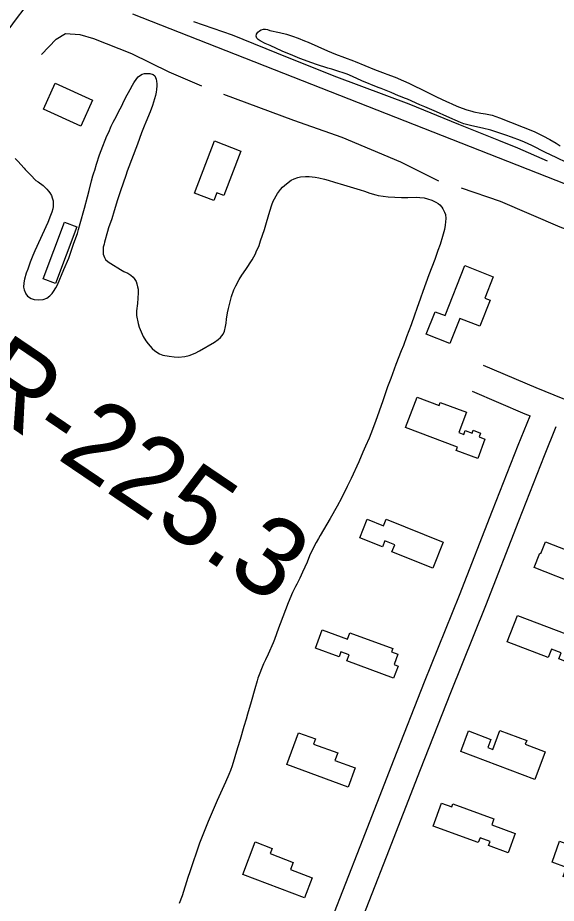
# Model space of a CAD drawing. Extents: x 3297735 to 3335592, y 670436 to 695807.
# Drawn here: x 3320909 to 3321479, y 688133 to 689071 of the extents above; entities that cross this region are included whole.
import ezdxf

# ---------------------------------------------------------------- set-up
doc = ezdxf.new("R2010")
doc.units = 0
for name, color, linetype in [('V-BLDG-OTLN', 7, 'Continuous'), ('V-RIVR-EDGE', 7, 'Continuous'), ('V-RIVR-RANG-IDEN', 7, 'Continuous'), ('V-ROAD-CNTR', 7, 'Continuous'), ('V-SITE-VEGE', 7, 'Continuous'), ('V-TOPO-SHOR', 7, 'Continuous')]:
    doc.layers.add(name, color=color, linetype=linetype)

msp = doc.modelspace()

# ---------------------------------------------------------------- linework, layer by layer
at = {"layer": 'V-BLDG-OTLN'}
for points in [[(3320949.07, 689001.76), (3320988.65, 688983.67), (3320976.14, 688956.3), (3320936.56, 688974.39)], [(3321096.43, 688885.18), (3321117.5, 688940.54), (3321145.61, 688929.84), (3321127.65, 688882.65), (3321120.09, 688885.53), (3321116.98, 688877.35)], [(3320936.31, 688794.46), (3320958.9, 688854.57), (3320971.88, 688849.69), (3320949.28, 688789.58)], [(3321361.66, 688755.62), (3321382.75, 688808.6), (3321412.63, 688796.71), (3321403.67, 688774.21), (3321409.52, 688771.88), (3321398.54, 688744.3), (3321377.27, 688752.76), (3321366.67, 688726.11), (3321341.89, 688735.98), (3321351.35, 688759.73)], [(3321374.95, 688616.41), (3321320.01, 688637.08), (3321332.16, 688669.38), (3321355.51, 688660.59), (3321356.7, 688663.77), (3321384.52, 688653.31), (3321376.42, 688631.77), (3321381.5, 688629.86), (3321383.06, 688634.02), (3321390.37, 688631.27), (3321391.47, 688634.19), (3321399.29, 688631.24), (3321397.81, 688627.31), (3321403.99, 688624.98), (3321396.24, 688604.38), (3321373.63, 688612.89)], [(3321299.39, 688540.02), (3321359.88, 688515.86), (3321348.81, 688488.14), (3321305.44, 688505.46), (3321308.5, 688513.12), (3321298.08, 688517.28), (3321295.5, 688510.84), (3321271.45, 688520.45), (3321279.25, 688539.97), (3321296.6, 688533.04)], [(3321467.95, 688516.13), (3321521.36, 688495.42), (3321518.86, 688488.97), (3321542.44, 688479.83), (3321534.6, 688459.64), (3321513.79, 688467.7), (3321516.2, 688473.91), (3321507.29, 688477.35), (3321504.46, 688470.05), (3321456.14, 688488.79), (3321462.05, 688504.01), (3321463.09, 688503.61)], [(3321438.28, 688438.15), (3321499.88, 688414.7), (3321497.19, 688407.65), (3321513.64, 688401.38), (3321506.57, 688382.83), (3321482.03, 688392.18), (3321484.52, 688398.71), (3321474.45, 688402.54), (3321471.03, 688393.55), (3321427.59, 688410.09)], [(3321260.91, 688419.94), (3321306.36, 688403.1), (3321305.05, 688399.57), (3321311.77, 688397.08), (3321307.76, 688386.25), (3321312.06, 688384.65), (3321307.28, 688371.74), (3321257.86, 688390.04), (3321260.19, 688396.33), (3321251.5, 688399.55), (3321249.58, 688394.36), (3321224.45, 688403.67), (3321231.66, 688423.13), (3321258.42, 688413.22)], [(3321259.1, 688256.54), (3321194.29, 688280.26), (3321206.61, 688313.95), (3321224.47, 688307.41), (3321222.51, 688302.04), (3321248.05, 688292.7), (3321245.08, 688284.58), (3321266.5, 688276.75)], [(3321456.79, 688264.59), (3321378.46, 688294.25), (3321386.66, 688315.91), (3321410.17, 688307), (3321406.9, 688298.36), (3321412.13, 688296.38), (3321419.72, 688316.45), (3321448.14, 688305.69), (3321446.68, 688301.84), (3321467.86, 688293.82)], [(3321396.86, 688197.64), (3321349.15, 688215.21), (3321358.05, 688239.36), (3321368.79, 688235.4), (3321370.02, 688238.75), (3321413.52, 688222.72), (3321411.25, 688216.53), (3321436.09, 688207.37), (3321428.52, 688186.84), (3321407.77, 688194.48), (3321409.35, 688198.75), (3321398.71, 688202.67)], [(3321551.4, 688137.93), (3321486.6, 688161.71), (3321490.18, 688171.44), (3321474.92, 688177.04), (3321483.02, 688199.12), (3321538.65, 688178.7), (3321534.39, 688167.09), (3321542.61, 688164.08), (3321543.93, 688167.67), (3321553.34, 688164.22), (3321551.82, 688160.06), (3321558.61, 688157.57)], [(3321213.1, 688139.13), (3321147.49, 688164.03), (3321160.56, 688198.47), (3321178.82, 688191.54), (3321176.71, 688185.98), (3321200.99, 688176.77), (3321198.12, 688169.21), (3321221.2, 688160.46)]]:
    msp.add_lwpolyline(points, close=True, dxfattribs=at)
at = {"layer": 'V-RIVR-EDGE'}
msp.add_spline([(3319721.91, 688607.25), (3319733.2, 688627.78), (3319739.82, 688637.46), (3319746.04, 688644.42), (3319750.72, 688655.27), (3319752.28, 688659.14), (3319762.01, 688671.92), (3319781.47, 688699.79), (3319792.76, 688716.44), (3319801.32, 688726.89), (3319810.26, 688738.11), (3319819.98, 688747.01), (3319825.43, 688754.75), (3319830.49, 688762.88), (3319835.55, 688770.63), (3319840.23, 688780.31), (3319844.52, 688791.16), (3319846.86, 688795.42), (3319851.13, 688797.35), (3319854.24, 688799.66), (3319861.24, 688808.95), (3319869.41, 688820.96), (3319874.87, 688831.03), (3319884.99, 688845.35), (3319893.93, 688856.57), (3319900.54, 688860.82), (3319908.31, 688869.72), (3319918.43, 688881.33), (3319923.49, 688889.46), (3319928.16, 688897.21), (3319932.06, 688904.95), (3319939.44, 688912.69), (3319951.5, 688924.3), (3319955, 688930.88), (3319970.57, 688952.17), (3319976.4, 688958.36), (3319980.68, 688966.5), (3319987.3, 688976.95), (3319991.2, 688986.25), (3319997.81, 688992.82), (3320004.81, 689000.56), (3320006.38, 689006.76), (3320010.27, 689012.96), (3320018.06, 689024.96), (3320025.07, 689035.8), (3320031.68, 689044.71), (3320039.46, 689054.38), (3320044.52, 689060.57), (3320057.73, 689071.4), (3320064.34, 689077.2), (3320070.17, 689082.23), (3320074.45, 689090.36), (3320085.73, 689104.68), (3320093.52, 689116.3), (3320109.84, 689130.22), (3320125, 689144.14), (3320145.59, 689159.99), (3320166.96, 689177), (3320184.06, 689191.31), (3320194.55, 689197.87), (3320205.42, 689204.44), (3320211.64, 689209.85), (3320219.42, 689219.53), (3320234.59, 689238.11), (3320241.98, 689244.68), (3320253.64, 689257.45), (3320273.09, 689279.5), (3320283.99, 689297.32), (3320297.61, 689318.61), (3320312.03, 689344.56), (3320320.21, 689360.83), (3320328.41, 689380.97), (3320333.48, 689394.53), (3320349.85, 689425.9), (3320363.1, 689453.41), (3320368.17, 689465.42), (3320370.9, 689469.67), (3320379.06, 689477.41), (3320388.4, 689489.8), (3320394.62, 689499.09), (3320395.41, 689505.29), (3320397.76, 689513.82), (3320403.21, 689520.78), (3320409.04, 689527.75), (3320417.6, 689536.65), (3320423.43, 689544.39), (3320428.49, 689552.52), (3320431.24, 689564.54), (3320432.02, 689568.03), (3320442.14, 689581.19), (3320451.87, 689595.12), (3320462.77, 689612.93), (3320469.38, 689621.06), (3320477.55, 689631.51), (3320493.51, 689653.19), (3320500.9, 689665.19), (3320506.36, 689674.1), (3320514.54, 689688.82), (3320523.5, 689705.47), (3320534.4, 689723.28), (3320539.06, 689727.15), (3320544.9, 689735.28), (3320551.13, 689744.18), (3320556.58, 689752.7), (3320560.87, 689764.32), (3320568.26, 689774), (3320574.5, 689785.23), (3320578.79, 689794.53), (3320583.07, 689802.27), (3320590.86, 689815.83), (3320602.92, 689833.25), (3320613.43, 689849.12), (3320622.79, 689866.94), (3320636.42, 689890.17), (3320646.93, 689907.21), (3320658.22, 689926.96), (3320664.85, 689940.13), (3320664.87, 689948.66), (3320667.22, 689956.02), (3320676.55, 689968.02), (3320685.11, 689978.08), (3320691.73, 689991.25), (3320701.47, 690006.35), (3320706.14, 690016.04), (3320709.66, 690026.11), (3320715.89, 690035.79), (3320728.33, 690049.33), (3320741.18, 690068.69), (3320754.02, 690086.5), (3320761.81, 690100.44), (3320770.77, 690116.32), (3320777.39, 690127.16), (3320786.73, 690139.93), (3320794.89, 690149.22), (3320800.73, 690155.41), (3320806.18, 690166.26), (3320810.47, 690174), (3320820.98, 690192.59), (3320823.74, 690207.71), (3320829.97, 690218.16), (3320840.87, 690235.59), (3320854.1, 690256.5), (3320864.22, 690271.59), (3320869.28, 690277.01), (3320870.45, 690281.27), (3320876.68, 690289.4), (3320887.57, 690302.95), (3320901.57, 690319.98), (3320912.08, 690333.52), (3320919.47, 690342.43), (3320924.52, 690348.23), (3320932.3, 690356.35), (3320941.26, 690371.46), (3320956.44, 690393.91), (3320969.67, 690415.21), (3320973.57, 690422.57), (3320982.13, 690434.96), (3320987.2, 690444.64), (3320994.21, 690457.03), (3321000.83, 690467.87), (3321008.23, 690481.04), (3321017.97, 690500.02), (3321024.59, 690511.64), (3321030.43, 690518.6), (3321035.5, 690530.22), (3321040.94, 690537.19), (3321055.35, 690559.26), (3321068.58, 690577.84), (3321078.31, 690594.1), (3321086.87, 690605.72), (3321095.82, 690616.94), (3321102.82, 690625.84), (3321107.51, 690637.85), (3321113.34, 690645.6), (3321117.63, 690655.67), (3321123.87, 690670), (3321130.5, 690682.39), (3321142.57, 690701.37), (3321156.19, 690722.28), (3321168.65, 690743.19), (3321171.38, 690749.38), (3321176.05, 690754.41), (3321177.22, 690758.29), (3321181.12, 690767.2), (3321185.79, 690774.17), (3321192.03, 690789.28), (3321204.89, 690814.45), (3321214.25, 690834.98), (3321218.93, 690845.83), (3321223.61, 690855.12), (3321229.85, 690869.85), (3321238.03, 690883.79), (3321242.33, 690899.29), (3321247.41, 690912.46), (3321254.43, 690927.96), (3321263, 690946.55), (3321269.64, 690962.82), (3321273.93, 690973.67), (3321278.23, 690986.07), (3321286.44, 691015.52), (3321288.78, 691021.72), (3321293.84, 691028.3), (3321297.35, 691034.5), (3321303.19, 691045.34), (3321306.32, 691054.64), (3321308.29, 691066.66), (3321310.63, 691073.63), (3321314.52, 691079.44), (3321318.04, 691090.29), (3321320.01, 691103.08), (3321324.31, 691115.87), (3321326.26, 691120.13), (3321332.09, 691125.16), (3321336.76, 691133.68), (3321337.17, 691140.65), (3321337.18, 691146.47), (3321338.37, 691158.49), (3321341.12, 691172.44), (3321349.71, 691192.98), (3321372.69, 691236.35), (3321389.06, 691268.5), (3321398.41, 691284.38), (3321404.65, 691298.32), (3321407.38, 691307.24), (3321407.39, 691310.73), (3321407.79, 691316.15), (3321414.41, 691325.06), (3321416.76, 691334.75), (3321417.94, 691344.05), (3321422.24, 691356.06), (3321434.34, 691385.89), (3321448.39, 691422.7), (3321456.19, 691442.46), (3321462.05, 691458.34), (3321462.85, 691466.87), (3321467.91, 691477.72), (3321474.92, 691488.17), (3321481.15, 691497.85), (3321481.54, 691500.57), (3321489.74, 691519.94), (3321499.87, 691542.02), (3321510.79, 691564.87), (3321521.69, 691581.91), (3321529.1, 691598.18), (3321538.84, 691619.09), (3321550.12, 691632.64), (3321559.06, 691640.76), (3321566.84, 691650.44), (3321566.47, 691655.48), (3321567.25, 691659.74), (3321572.7, 691664.77), (3321581.26, 691676.38), (3321584.38, 691684.91), (3321587.11, 691693.43), (3321593.35, 691706.6), (3321601.92, 691721.7), (3321610.87, 691733.32), (3321617.87, 691739.5), (3321620.99, 691748.8), (3321624.5, 691755), (3321632.28, 691766.23), (3321637.34, 691773.97), (3321638.14, 691784.44), (3321641.66, 691795.29), (3321645.96, 691809.63), (3321651.03, 691820.47), (3321653.37, 691824.35), (3321658.42, 691828.99), (3321665.02, 691832.07), (3321673.18, 691838.64), (3321680.2, 691853.75), (3321683.72, 691866.15), (3321687.24, 691878.94), (3321691.93, 691892.5), (3321697.77, 691904.12), (3321704.38, 691909.54), (3321711, 691920.77), (3321724.23, 691939.74), (3321729.68, 691949.8), (3321733.59, 691959.49), (3321746.04, 691978.85), (3321765.1, 692000.13), (3321767.83, 692005.55), (3321769.01, 692012.53), (3321772.52, 692019.89), (3321782.64, 692034.6), (3321793.52, 692045.43), (3321802.86, 692057.43), (3321811.04, 692071.76), (3321820.77, 692085.31), (3321837.5, 692109.31), (3321852.67, 692125.56), (3321856.95, 692134.47), (3321865.51, 692146.08), (3321874.07, 692158.09), (3321882.62, 692162.33), (3321885.73, 692165.42), (3321887.31, 692179.77), (3321889.66, 692189.46), (3321896.67, 692199.14), (3321906.39, 692208.81), (3321914.56, 692218.87), (3321921.95, 692230.87), (3321931.31, 692249.47), (3321940.25, 692259.91), (3321951.52, 692266.48), (3321951.14, 692271.52), (3321953.48, 692276.17), (3321960.48, 692283.13), (3321960.49, 692288.17), (3321960.5, 692292.05), (3321966.73, 692300.96), (3321976.84, 692312.95), (3321985.4, 692326.12), (3321999.02, 692342.37), (3322004.07, 692347.79), (3322006.8, 692355.15), (3322018.86, 692369.86), (3322032.48, 692387.27), (3322035.98, 692394.25), (3322046.88, 692410.89), (3322053.89, 692419.41), (3322062.45, 692431.8), (3322080.36, 692459.29), (3322099.43, 692486.77), (3322109.15, 692500.71), (3322113.45, 692513.5), (3322120.08, 692527.44), (3322124.37, 692536.35), (3322130.59, 692544.09), (3322144.19, 692555.69), (3322154.3, 692563.42), (3322157.8, 692568.07), (3322157.81, 692573.5), (3322158.99, 692580.09), (3322165.23, 692595.2), (3322169.9, 692601), (3322176.9, 692609.9), (3322181.58, 692618.04), (3322185.48, 692627.33), (3322187.82, 692635.08), (3322190.16, 692638.96), (3322199.11, 692652.12), (3322206.11, 692660.24), (3322215.05, 692669.14), (3322221.67, 692679.21), (3322228.68, 692689.66), (3322230.65, 692701.29), (3322234.15, 692707.1), (3322239.98, 692713.68), (3322240.78, 692721.82), (3322246.62, 692732.28), (3322257.13, 692747.76), (3322269.19, 692761.31), (3322281.64, 692779.5), (3322287.08, 692784.53), (3322289.82, 692793.44), (3322298.4, 692811.26), (3322311.23, 692827.9), (3322325.25, 692849.2), (3322340.82, 692872.04), (3322357.55, 692894.49), (3322366.5, 692909.98), (3322374.67, 692919.27), (3322378.18, 692925.85), (3322378.19, 692932.44), (3322378.2, 692936.32), (3322380.16, 692941.75), (3322387.16, 692950.65), (3322397.3, 692972.73), (3322404.3, 692982.41), (3322407.81, 692990.54), (3322418.32, 693006.42), (3322430.38, 693021.51), (3322439.35, 693040.49), (3322447.92, 693056.37), (3322451.06, 693071.49), (3322451.87, 693088.16), (3322455.41, 693108.32), (3322461.66, 693123.43), (3322462.07, 693131.96), (3322461.33, 693147.08), (3322471.06, 693161.02), (3322480.02, 693177.67), (3322484.71, 693192.01), (3322487.85, 693207.9), (3322490.57, 693210.61), (3322500.3, 693224.93), (3322521.3, 693248.15), (3322539.95, 693264), (3322547.34, 693272.91), (3322550.08, 693282.59), (3322550.88, 693291.9), (3322552.45, 693297.71), (3322564.89, 693311.64), (3322570.72, 693318.61), (3322576.95, 693326.74), (3322580.47, 693340.69), (3322590.2, 693351.91), (3322600.3, 693359.25), (3322603.79, 693359.25), (3322609.2, 693353.42), (3322618.52, 693357.27), (3322625.13, 693363.85), (3322634.47, 693378.56), (3322653.93, 693404.88), (3322678.44, 693438.95), (3322692.84, 693458.69), (3322701, 693465.26), (3322708.76, 693467.96), (3322714.21, 693474.54), (3322719.66, 693481.51), (3322729.79, 693501.26), (3322740.68, 693515.19), (3322746.53, 693526.81), (3322752.77, 693541.92), (3322764.43, 693554.69), (3322769.49, 693562.82), (3322774.19, 693578.71), (3322781.2, 693591.1), (3322787.42, 693598.84), (3322795.21, 693610.46), (3322799.12, 693622.47), (3322801.47, 693634.49), (3322804.6, 693643.4), (3322808.49, 693648.82), (3322813.15, 693654.23), (3322817.07, 693670.51), (3322820.98, 693684.08), (3322828, 693699.57), (3322828.79, 693704.61), (3322829.58, 693711.2), (3322831.15, 693715.46), (3322838.93, 693727.85), (3322846.35, 693746.06), (3322854.15, 693763.88), (3322858.81, 693768.14), (3322865.03, 693775.88), (3322871.27, 693789.05), (3322877.11, 693797.95), (3322877.51, 693803.38), (3322881.8, 693810.74), (3322885.32, 693822.75), (3322886.52, 693837.48), (3322887.31, 693846.79), (3322888.49, 693852.22), (3322893.57, 693866.16), (3322903.7, 693885.14), (3322914.59, 693899.85), (3322916.94, 693906.83), (3322916.96, 693914.97), (3322915.81, 693921.56), (3322917, 693934.75), (3322920.53, 693950.25), (3322928.35, 693973.5), (3322938.09, 693991.7), (3322943.16, 694004.1), (3322945.88, 694005.64), (3322947.06, 694014.95), (3322947.71, 694018)], degree=3, dxfattribs=at)
at = {"layer": 'V-ROAD-CNTR'}
for points in [[(3321030.82, 689075.04), (3322403.14, 688535.83)], [(3321402.03, 688703.33), (3321457.85, 688679.46), (3321476.82, 688671.78), (3321523.83, 688652.74), (3321594.52, 688625.99), (3321680.84, 688592.7), (3321738.38, 688570.88), (3321755.4, 688564.06)], [(3321390.24, 688675.74), (3321446.32, 688651.76), (3321451.74, 688649.57)], [(3321159.7, 687907.75), (3321182.64, 687962.89), (3321191.35, 687985.65), (3321216.44, 688051.16), (3321241.5, 688115.94), (3321271.77, 688193.48), (3321307.81, 688285.88), (3321339.97, 688367.73), (3321377.12, 688459.81), (3321411.86, 688549.41), (3321439.01, 688618.52), (3321451.64, 688649.61)], [(3321225.86, 687991.87), (3321244.44, 688040.38), (3321269.46, 688105.07), (3321299.72, 688182.58), (3321335.75, 688274.95), (3321367.84, 688356.63), (3321405.01, 688448.78), (3321439.8, 688538.5), (3321466.87, 688607.39), (3321479.45, 688638.35)]]:
    msp.add_lwpolyline(points, dxfattribs=at)
msp.add_spline([(3321115.64, 689341.57), (3320860.23, 689006.78), (3320525.5, 688555.88), (3320190.52, 688114.56), (3319698.35, 687479.71), (3319438.48, 687141.6)], degree=3, dxfattribs=at)
at = {"layer": 'V-SITE-VEGE'}
for points in [[(3321225.71, 689021.38), (3321220.74, 689023.14), (3321208.1, 689027.87), (3321198.05, 689031.96), (3321191.92, 689034.66), (3321189.43, 689035.58), (3321176.5, 689041.64), (3321171.14, 689043.88), (3321166.05, 689046.58), (3321163.94, 689048.09), (3321162.31, 689049.4), (3321161.9, 689051.4), (3321161.98, 689053.69), (3321163.48, 689055.71), (3321165.27, 689057.25), (3321167.07, 689058.32), (3321169.64, 689059.02), (3321171.64, 689058.94), (3321173.65, 689058.48), (3321176.42, 689057.66), (3321186.55, 689055.29), (3321193.72, 689053.45), (3321200.32, 689051.43), (3321206.16, 689049.39), (3321213.05, 689046.7), (3321216.79, 689045.12), (3321237.38, 689035.9), (3321245.81, 689032.37), (3321264.76, 689025.23), (3321266.67, 689024.58), (3321287.17, 689016.12), (3321298.17, 689012.05), (3321300.18, 689011.4), (3321308.79, 689008.16), (3321317.61, 689004.34), (3321320.29, 689003.04), (3321324.21, 689001.36), (3321342.14, 688992.59), (3321345.01, 688991.1), (3321349.8, 688988.86), (3321352.77, 688987.27), (3321363.41, 688982.33), (3321365.8, 688981.11), (3321368.96, 688979.82), (3321374.23, 688977.39), (3321379.79, 688975.16), (3321384.86, 688973.5), (3321389.92, 688972.22), (3321392.03, 688971.57), (3321399.48, 688970.03), (3321404.45, 688969.32), (3321407.98, 688968.7), (3321411.61, 688967.87), (3321419.17, 688965.09), (3321455.94, 688950.52), (3321465.23, 688946.13), (3321472.61, 688942.21), (3321479.23, 688938.28), (3321483.45, 688935.46)], [(3321490.99, 688917.24), (3321479.39, 688923.03), (3321467.99, 688928.34), (3321453.42, 688935.72), (3321445.66, 688939.35), (3321441.74, 688940.93), (3321431.97, 688944.64), (3321425.94, 688946.77), (3321410.16, 688951.84), (3321401.27, 688953.94), (3321390.09, 688956.4), (3321381.49, 688958.79), (3321377.95, 688960.08), (3321363.58, 688966.6), (3321352.75, 688971.25), (3321340.21, 688976.84), (3321335.04, 688978.98), (3321321.82, 688984.75), (3321318.85, 688985.86), (3321314.45, 688987.72), (3321312.53, 688988.37), (3321304.77, 688991.72), (3321293.96, 688995.99), (3321291.08, 688997.29), (3321273.66, 689004.25), (3321263.79, 689008.92), (3321258.04, 689011.33), (3321245.13, 689015.68), (3321241.78, 689016.69), (3321237.67, 689017.7), (3321225.71, 689021.38)], [(3320906.58, 688922.08), (3320909.61, 688919.25), (3320916.12, 688911.88), (3320917.43, 688910.18), (3320919.74, 688907.92), (3320922.78, 688904.52), (3320928.56, 688898.86), (3320931.01, 688897.31), (3320936.2, 688893.36), (3320937.93, 688891.81), (3320940.24, 688889.4), (3320942.12, 688887.28), (3320943.28, 688885.57), (3320945.03, 688882.73), (3320945.91, 688880.45), (3320946.81, 688877.03), (3320946.98, 688874.6), (3320946.87, 688871.03), (3320946.47, 688868.73), (3320945.36, 688865.15), (3320944.11, 688861.7), (3320941.18, 688854.38), (3320927.63, 688824.35), (3320925.54, 688819.46), (3320922.62, 688812.14), (3320919.98, 688804.96), (3320918.45, 688800.51), (3320916.51, 688794.34), (3320915.98, 688790.47), (3320915.6, 688785.61), (3320916.06, 688783.04), (3320917.82, 688778.77), (3320919.85, 688776.36), (3320923.74, 688773.83), (3320926.9, 688772.57), (3320931.33, 688772.19), (3320936.19, 688772.67), (3320940.18, 688774.29), (3320943.44, 688776.47), (3320945.7, 688778.92), (3320947.4, 688781.22), (3320949.79, 688785.11), (3320951.33, 688788.13), (3320958.02, 688804.36), (3320963.32, 688816.43), (3320968.73, 688832.51), (3320972.63, 688842.55), (3320973.87, 688846.72), (3320975.66, 688853.31), (3320979.92, 688869.52), (3320983.37, 688881.28), (3320985.16, 688888.02), (3320987.62, 688898.34), (3320989, 688903.65), (3320989.96, 688906.8), (3320990.93, 688909.53), (3320992.73, 688915.84), (3320995.91, 688925.74), (3320997.72, 688930.62), (3321003.7, 688945.99), (3321005.66, 688950.01), (3321008.46, 688956.33), (3321010.42, 688960.5), (3321013.92, 688966.97), (3321016.16, 688971.57), (3321019.52, 688977.9), (3321020.5, 688980.2), (3321023.58, 688986.24), (3321028.35, 688995.16), (3321031.02, 688999.47), (3321032.42, 689002.07), (3321035.52, 689006.67), (3321036.93, 689008.4), (3321039.35, 689010.14), (3321041.19, 689011.17), (3321043.62, 689011.91), (3321046.19, 689012.08), (3321049.33, 689011.97), (3321052.63, 689011), (3321054.37, 689009.45), (3321055.98, 689005.89), (3321056.43, 689003.75), (3321056.6, 689000.89), (3321056.62, 688998.89), (3321056.38, 688995.17), (3321055.98, 688992.3), (3321055.3, 688988.72), (3321051.98, 688978.25), (3321049.62, 688971.5)], [(3321049.62, 688971.5), (3321045.02, 688960.58), (3321043.35, 688956.14), (3321040.56, 688949.24), (3321036.26, 688937.18), (3321025.12, 688908.46), (3321023.74, 688904.16), (3321018.05, 688887.8), (3321014.86, 688878.18), (3321011.41, 688866.71), (3321008.93, 688857.96), (3321005.45, 688848.48), (3321004.35, 688844.75), (3321001.18, 688833.42), (3321000.78, 688831.27), (3320999.95, 688828.12), (3320999.69, 688826.11), (3320999.72, 688822.82), (3320999.89, 688820.54), (3321001.21, 688817.12), (3321002.38, 688815.13), (3321005.12, 688812.58), (3321010.6, 688808.92), (3321015.34, 688806.11), (3321018.22, 688804.57), (3321021.68, 688802.46), (3321025.84, 688800.51), (3321029.15, 688798.4), (3321031.46, 688796.42), (3321032.77, 688794.86), (3321034.66, 688791.59), (3321035.4, 688789.45), (3321036.29, 688786.18), (3321036.75, 688783.75), (3321036.79, 688779.74), (3321036.34, 688768.44), (3321035.27, 688760.85), (3321035.02, 688757.99), (3321035.04, 688755.7), (3321036.85, 688747.29), (3321038.03, 688743.58), (3321038.92, 688741.02), (3321042.14, 688733.61), (3321045.05, 688728.93)], [(3321045.05, 688728.93), (3321047.51, 688725.66), (3321051.57, 688720.98), (3321054.46, 688718.3), (3321059.5, 688715.21), (3321063.08, 688713.82), (3321069.82, 688712.6), (3321074.83, 688711.94), (3321079.69, 688711.7), (3321086.27, 688712.35), (3321090.69, 688713.39), (3321097.24, 688716.04), (3321101.79, 688718.23), (3321117.71, 688727.55), (3321121.68, 688730.31), (3321123.95, 688732.34), (3321126.91, 688736.09), (3321128.17, 688739.1), (3321129.4, 688743.98), (3321130.08, 688747.7), (3321130.46, 688751.85), (3321131.39, 688758.59), (3321132.34, 688763.32), (3321135.64, 688775.79), (3321138.29, 688782.83), (3321140.24, 688787.28), (3321143.89, 688793.9), (3321146.56, 688798.36), (3321150.78, 688804.55), (3321157.39, 688814.78), (3321160.9, 688821.1), (3321161.88, 688823.26), (3321164.81, 688830.01), (3321166.33, 688834.75), (3321170.5, 688846.66), (3321172.85, 688854.12), (3321176.29, 688866.31), (3321178.37, 688872.91), (3321179.76, 688876.65), (3321184.53, 688884.99), (3321187.49, 688889.17), (3321189.61, 688891.48), (3321193.72, 688895.24), (3321198.68, 688899.01), (3321202.1, 688900.62), (3321205.8, 688901.8), (3321208.8, 688902.55), (3321214.08, 688902.89), (3321217.8, 688902.93), (3321224.1, 688902.14), (3321227.97, 688901.47), (3321234.13, 688900.1), (3321238.01, 688899), (3321244.61, 688897.07), (3321254.22, 688894.03), (3321272.01, 688888.78), (3321276.31, 688887.4), (3321282.2, 688885.31), (3321288.37, 688883.38), (3321290.8, 688882.83), (3321296.1, 688882.03), (3321301.4, 688881.52), (3321315.71, 688880.66), (3321322.15, 688880.59), (3321331.29, 688880.97), (3321335.01, 688880.87), (3321339.45, 688880.49), (3321343.18, 688879.38), (3321347.77, 688877.86), (3321351.94, 688875.9), (3321354.39, 688874.21), (3321356.12, 688872.8), (3321358.29, 688870.39), (3321359.45, 688868.69), (3321361.2, 688865.28), (3321362.09, 688862.71), (3321362.56, 688858.42), (3321361.92, 688851.27), (3321360.97, 688846.83), (3321359.05, 688839.37), (3321356.56, 688830.91), (3321354.2, 688824.73), (3321350.73, 688815.11), (3321344.46, 688798.75), (3321338.07, 688781.23), (3321335.72, 688774.06), (3321331.69, 688763.15), (3321329.47, 688756.11), (3321325.72, 688745.78), (3321323.22, 688739.46), (3321321, 688733), (3321317.66, 688724.1), (3321315.29, 688718.36), (3321309.72, 688703.85), (3321304.45, 688688.93), (3321300.97, 688680.16), (3321295.69, 688665.52), (3321288.06, 688643.42), (3321283.04, 688630.64), (3321281.38, 688625.9), (3321277.46, 688617.57)], [(3321277.46, 688617.57), (3321274.82, 688611.1), (3321270.35, 688600.76), (3321262.38, 688583.23), (3321259.86, 688578.2), (3321258.19, 688574.6), (3321252.02, 688562.38), (3321247.54, 688553.76), (3321240.1, 688540.67), (3321229.42, 688522.82), (3321227.6, 688519.51), (3321225.21, 688515.48), (3321221.98, 688509.49), (3321218.35, 688501.2), (3321215.8, 688494.69), (3321210.91, 688483.87), (3321208.02, 688477.79), (3321204.8, 688471.37), (3321203.4, 688468.78), (3321200.32, 688462.45), (3321195.72, 688451.54), (3321187.09, 688429.14), (3321185.28, 688424.69), (3321181.12, 688412.77), (3321179.72, 688409.18), (3321174.56, 688397.11), (3321171.62, 688391.22), (3321169.66, 688386.91), (3321163.68, 688371.69), (3321162.85, 688368.82), (3321160.22, 688360.64), (3321156.5, 688346.87), (3321152.64, 688333.53), (3321151.27, 688328.37), (3321148.77, 688320.62), (3321144.92, 688307), (3321142.01, 688298.1), (3321136.35, 688279.02), (3321134.69, 688274), (3321133.01, 688269.69), (3321129.38, 688261.5), (3321120.44, 688242.24), (3321110.81, 688219.98), (3321101.9, 688197), (3321091.64, 688166.58), (3321089.55, 688160.83), (3321083.33, 688141.32), (3321080.41, 688133.14)]]:
    msp.add_lwpolyline(points, dxfattribs=at)
at = {"layer": 'V-TOPO-SHOR'}
for points in [[(3321095.45, 689067.06), (3321136.38, 689052.77), (3321194.56, 689029.19), (3321246.92, 689008.28), (3321323.21, 688979.79), (3321375.92, 688958.2), (3321418.36, 688941.27), (3321438.55, 688933.3), (3321469.78, 688919.6)], [(3320934.72, 689031.96), (3320950.25, 689048.34), (3320960.11, 689054.49), (3320975.22, 689053.35), (3320989.5, 689049.19), (3321029.8, 689033.22), (3321069.27, 689013.8), (3321103.77, 688998.81)], [(3321127.16, 688989.99), (3321201.4, 688962.57), (3321252.5, 688944.56), (3321314.48, 688918.47), (3321354.64, 688898.36)], [(3321378.88, 688890.85), (3321420.19, 688876.88), (3321483.04, 688849.5), (3321528.96, 688832.3), (3321571.43, 688814.63), (3321620.35, 688798.75), (3321678.85, 688774.35), (3321723.92, 688755.85), (3321754.67, 688744.53), (3321799.99, 688726.63)]]:
    msp.add_lwpolyline(points, dxfattribs=at)

# ---------------------------------------------------------------- texts
at = {"layer": 'V-RIVR-RANG-IDEN'}
msp.add_text('R-225.3', height=83, rotation=325.88828, dxfattribs=at).set_placement((3320852.71, 688670.73))

doc.saveas('drawing.dxf')
